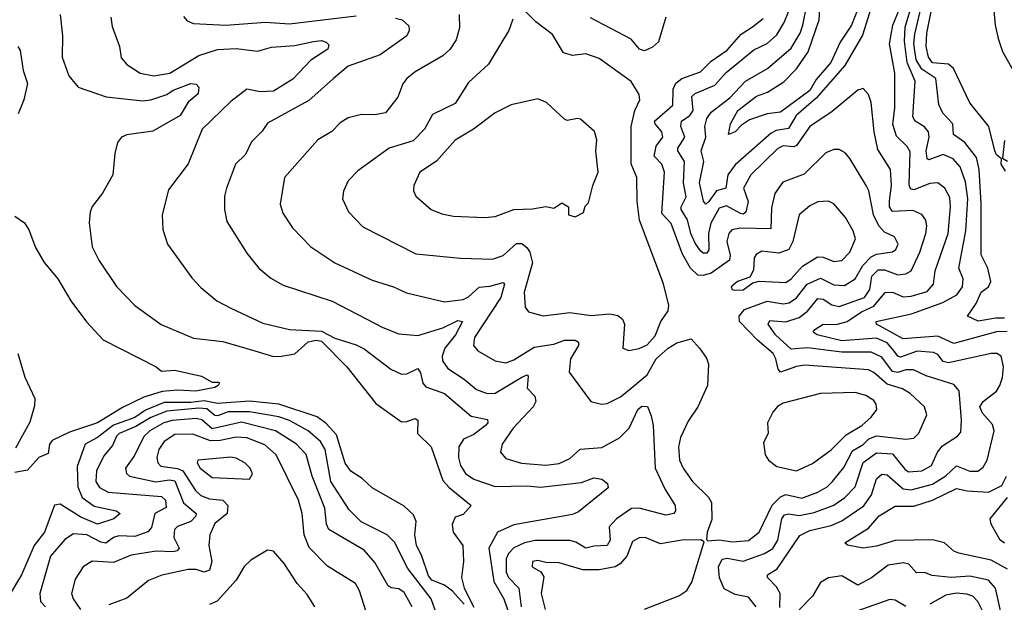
# Model space of a CAD drawing. Extents: x 1552033 to 1694788, y 811965 to 917215.
# Tile 359 of 632: x 1632883 to 1636574, y 893312 to 895496. Entities that reach past the tile are written whole.
import ezdxf

# ---------------------------------------------------------------- set-up
doc = ezdxf.new("R2010")
doc.units = 0

msp = doc.modelspace()

# ---------------------------------------------------------------- linework, layer by layer
at = {"layer": '0CON20XD'}
for points in [[(1636028.7, 895545), (1636000.8, 895475), (1635958.2, 895411.8), (1635923.6, 895335), (1635868.2, 895271.8), (1635845, 895231.1), (1635735, 895149.2), (1635685, 895143.6), (1635619.2, 895120.8), (1635588.8, 895101.2), (1635565, 895075.4), (1635540, 895065), (1635547.8, 895105), (1635574.8, 895155), (1635645, 895209.6), (1635686.2, 895223.8), (1635747.1, 895262.9), (1635795, 895311.8), (1635838.4, 895375), (1635879.5, 895495), (1635889.5, 895655)], [(1636575, 894376.7), (1636542.4, 894377.6), (1636475.4, 894365.4), (1636436.2, 894385), (1636467.9, 894432.1), (1636487.5, 894475), (1636514.8, 894495.2), (1636522.7, 894515), (1636512.6, 894565), (1636486.7, 894615), (1636487.5, 894807.6), (1636480.1, 894935), (1636469, 894979), (1636426.1, 895036.1), (1636382.8, 895065), (1636380.9, 895105), (1636343.5, 895145), (1636328, 895178), (1636317.6, 895275), (1636265, 895310.2), (1636243.6, 895345), (1636234.6, 895405), (1636237.9, 895442.1), (1636286.1, 895645)], [(1636087.1, 895582.9), (1636041.8, 895438.2), (1635975.7, 895324.3), (1635868.6, 895201.4), (1635793.7, 895136.3), (1635765, 895087.6), (1635719.1, 895080.9), (1635699.3, 895070.7), (1635565, 894951.5), (1635537.3, 894915), (1635530, 894865), (1635495, 894854.4), (1635466.2, 894815), (1635455, 894804.6), (1635445.7, 894815.7), (1635430.9, 894885), (1635447.7, 894965), (1635437.7, 895005), (1635455.6, 895055), (1635451.3, 895095), (1635459.4, 895125), (1635475, 895149.1), (1635545, 895202.5), (1635604.3, 895265.7), (1635686.6, 895313.4), (1635775, 895388.9), (1635808.6, 895445), (1635818.9, 895475), (1635828.5, 895525)], [(1636578.6, 894928.6), (1636561.5, 894955), (1636563.3, 894975), (1636545, 894989.5), (1636538.4, 895005), (1636516, 895095), (1636445, 895184.2), (1636382.9, 895312.9), (1636365, 895329), (1636305, 895334.5), (1636289, 895355), (1636281, 895395), (1636283.6, 895445), (1636312.9, 895595)], [(1636529.4, 895585), (1636539.2, 895475), (1636550.4, 895425), (1636567.3, 895377.3), (1636606.9, 895305)], [(1635732.4, 893292.4), (1635733.2, 893345), (1635720.2, 893370.2), (1635685.8, 893405), (1635686.2, 893415), (1635722.8, 893437.2), (1635807.9, 893562.1), (1635845, 893581), (1635925, 893600), (1635965, 893617.9), (1636046.8, 893673.2), (1636075.4, 893714.6), (1636095, 893775.5), (1636115, 893792.3), (1636135, 893789.8), (1636195, 893737.4), (1636225, 893733.7), (1636305.1, 893754.9), (1636355, 893785.7), (1636395, 893823.7), (1636445, 893803.8), (1636475, 893803.4), (1636495, 893819.2), (1636509.5, 893845), (1636536.3, 893955), (1636529, 893979), (1636491.7, 894021.7), (1636482.6, 894045), (1636495, 894064.3), (1636545, 894103.3), (1636557.4, 894125), (1636567.2, 894155), (1636570.2, 894195), (1636562.1, 894235), (1636545.2, 894245.2), (1636525, 894245.3), (1636365, 894209.6), (1636344.9, 894214.9), (1636325, 894241.6), (1636308.2, 894248.2), (1636246.6, 894253.4), (1636185, 894231.4), (1636174.9, 894234.9), (1636162.1, 894252.1), (1636134.4, 894284.4), (1636095, 894302.5), (1635965, 894292.6), (1635872.5, 894315), (1635857.8, 894325), (1635863.8, 894335), (1635895, 894354.7), (1635943.5, 894353.5), (1635985, 894364.2), (1636038.8, 894401.2), (1636085, 894421.8), (1636127.1, 894472.9), (1636155, 894474.8), (1636195, 894457.7), (1636225, 894460), (1636285, 894477.5), (1636308.3, 894505), (1636314, 894555), (1636363, 894695), (1636372.4, 894795), (1636369.4, 894829.4), (1636350.4, 894865), (1636324.7, 894884.7), (1636295, 894882.4), (1636235, 894857.6), (1636221.9, 894861.9), (1636217.2, 894877.2), (1636220.6, 895000.6), (1636210.2, 895020.2), (1636169.4, 895059.4), (1636156.5, 895103.5), (1636163.4, 895165), (1636163.6, 895295), (1636143.4, 895405), (1636155.9, 895475), (1636184.3, 895545)], [(1636585, 894327.4), (1636545, 894325.7), (1636385, 894281.9), (1636325, 894309.6), (1636195, 894299.2), (1636094.3, 894355), (1636092.9, 894365), (1636226.4, 894393.6), (1636343.6, 894436.4), (1636396, 894465), (1636416.7, 894495), (1636420, 894525), (1636403.7, 894565), (1636429.7, 894705), (1636436.5, 894825), (1636428.3, 894888.3), (1636408, 894945), (1636381.6, 894975), (1636345, 894990.4), (1636290.8, 894970.8), (1636284, 894975), (1636281.3, 895005), (1636292, 895055), (1636289.7, 895075), (1636275, 895094.1), (1636239.6, 895115), (1636231.4, 895131.4), (1636240, 895265), (1636209.2, 895335), (1636199.3, 895415), (1636201.9, 895468.1), (1636233.7, 895573.7)], [(1633035.4, 895515), (1633043.5, 895435), (1633042.5, 895355), (1633067.3, 895285), (1633102.7, 895242.7), (1633207.3, 895207.3), (1633345, 895192.2), (1633375, 895195.2), (1633434.9, 895215.1), (1633458.2, 895231.8), (1633525, 895256.7), (1633545, 895254.5), (1633555, 895243.5), (1633551.9, 895218.1), (1633515, 895187.3), (1633485, 895136.9), (1633382.5, 895077.5), (1633285, 895064), (1633264.5, 895055), (1633250, 895035), (1633239.5, 894995), (1633232.3, 894915), (1633194, 894846), (1633155, 894796), (1633147.8, 894775), (1633143.3, 894735), (1633155.5, 894645), (1633180.5, 894595), (1633246, 894496), (1633314.3, 894425), (1633413.7, 894353.7), (1633535, 894302.1), (1633645, 894289.7), (1633764.6, 894254.6), (1633834.1, 894234.1), (1633864.4, 894234.4), (1633915, 894244.1), (1633965, 894288.3), (1633995, 894294.4), (1634015, 894290.8), (1634109.8, 894195), (1634217.7, 894057.7), (1634315, 893989.2), (1634335, 893989.3), (1634365, 894000.8), (1634376, 893995), (1634374.6, 893945), (1634426.2, 893895), (1634469.2, 893769.2), (1634492.7, 893742.7), (1634575.8, 893675), (1634545, 893641.4), (1634515, 893631.2), (1634504.2, 893604.2), (1634507.8, 893575), (1634544.8, 893525), (1634547, 893465), (1634538.9, 893405), (1634549.2, 893365), (1634585.5, 893294.5)], [(1633497.3, 895507.3), (1633511.1, 895491.1), (1633535, 895481.4), (1633655.7, 895475.7), (1633805, 895486.8), (1633895, 895479.8), (1634145, 895510)], [(1634530.5, 895515), (1634532.1, 895465), (1634519.9, 895420.1), (1634495.3, 895384.7), (1634469.2, 895360.9), (1634365, 895300), (1634334.4, 895275), (1634318.9, 895255), (1634300.6, 895205), (1634255, 895146.9), (1634215, 895139.5), (1634165, 895141.1), (1634115, 895127.5), (1634085, 895109.5), (1634052.7, 895077.3), (1634000.8, 895045), (1633876.2, 894905), (1633859.4, 894805), (1633870.2, 894770.2), (1633905.3, 894715.3), (1633974, 894644), (1634064.2, 894585), (1634205, 894519.6), (1634283.8, 894495), (1634332.7, 894472.7), (1634475, 894438.2), (1634545, 894447.3), (1634565, 894456.9), (1634605, 894493.8), (1634645, 894496.6), (1634695, 894510.5), (1634700.5, 894505), (1634686.5, 894455), (1634587.7, 894305), (1634584.6, 894275), (1634600.6, 894255), (1634665, 894217.3), (1634705, 894210.3), (1634735, 894221.2), (1634811.7, 894268.3), (1634885, 894280.3), (1634925, 894295.3), (1634965, 894294.5), (1634977.2, 894287.2), (1634977.5, 894275), (1634948.4, 894225), (1634942.5, 894175), (1635024.4, 894064.4), (1635064.3, 894054.3), (1635085, 894057.1), (1635135, 894082.9), (1635175.3, 894114.7), (1635234.6, 894165.4), (1635269.4, 894225), (1635314.3, 894265), (1635346.9, 894285), (1635399.7, 894299.7), (1635431.4, 894265), (1635457.1, 894227.1), (1635464.5, 894205), (1635460.8, 894125), (1635424.6, 894045), (1635389.3, 893990.7), (1635359.7, 893930.3), (1635352.8, 893895), (1635356.7, 893845), (1635369.6, 893815), (1635405.4, 893765), (1635465, 893706.5), (1635476.1, 893686.1), (1635477.1, 893622.9), (1635460, 893575), (1635457.5, 893547.5), (1635462.5, 893542.5), (1635505, 893546.7), (1635555, 893538.5)], [(1635165.9, 894255.9), (1635205, 894263.2), (1635235, 894277.3), (1635265, 894310.6), (1635286.8, 894365), (1635314.2, 894405), (1635316.6, 894425), (1635295.9, 894505.9), (1635206.7, 894745), (1635197.9, 894815), (1635195.9, 894905), (1635175.2, 894955.2), (1635175.3, 895095.3), (1635188.8, 895155), (1635207.9, 895195), (1635204.6, 895215), (1635174.6, 895264.6), (1635055, 895350.8), (1635005, 895368.5), (1634955, 895361.5), (1634921.5, 895371.5), (1634880.7, 895440.7), (1634817.8, 895487.8), (1634772.3, 895532.3)], [(1635643.2, 893295), (1635615, 893332), (1635565, 893341.3), (1635523.2, 893363.2), (1635506.3, 893403.7), (1635502.5, 893445), (1635515.9, 893474.1), (1635535, 893477.2), (1635595, 893466.9), (1635675.3, 893495), (1635705.7, 893514.3), (1635724.4, 893545), (1635739.7, 893625), (1635749.4, 893640.6), (1635765, 893644), (1635805, 893637.9), (1635861.5, 893648.5), (1635935, 893676.7), (1635976.4, 893705), (1636015, 893745.4), (1636045, 893835.8), (1636095, 893872.2), (1636155, 893868.4), (1636200.7, 893810.7), (1636215, 893800.8), (1636265, 893804.4), (1636301.1, 893825), (1636323.9, 893875), (1636341.8, 893898.2), (1636398.9, 893935), (1636410.2, 893949.8), (1636413.4, 893995), (1636404.1, 894105), (1636385, 894128.9), (1636281.2, 894161.2), (1636233.9, 894183.9), (1636205, 894183.8), (1636175, 894174.1), (1636155, 894177.1), (1636115, 894230.5), (1636075, 894249.6), (1635965, 894250.1), (1635836.5, 894266.5), (1635775, 894260.7), (1635716, 894315), (1635688.7, 894355), (1635695, 894368), (1635755, 894364), (1635805, 894379.3), (1635836.5, 894403.5), (1635875, 894450.3), (1635895, 894448.7), (1635927.3, 894427.3), (1635955, 894421.4), (1636049.3, 894455), (1636069.7, 894485), (1636077.6, 894535), (1636101.1, 894558.9), (1636125, 894558.4), (1636175, 894540), (1636205, 894543.7), (1636225, 894554.7), (1636257.7, 894625), (1636279, 894695), (1636283.5, 894723.5), (1636279.3, 894745), (1636265, 894766.1), (1636230.7, 894780.7), (1636155, 894777.3), (1636143.9, 894793.9), (1636143.3, 894816.7), (1636151, 894875), (1636147.2, 894935), (1636099.8, 895009.8), (1636085.7, 895075), (1636074.6, 895185), (1636065, 895216), (1636045, 895237.5), (1636025, 895231.4), (1635928.5, 895151.5), (1635845.4, 895095), (1635795, 895024.2), (1635785, 895019), (1635745, 895022.6), (1635725, 895013.2), (1635623.8, 894915), (1635595.7, 894865), (1635614, 894815), (1635605, 894774.4), (1635595, 894767.1), (1635585, 894769), (1635532.1, 894797.9), (1635505, 894789), (1635473.8, 894733.8), (1635465.4, 894694.6), (1635466.6, 894633.4), (1635459, 894621), (1635445, 894621.2), (1635435, 894629.3), (1635415, 894658.8), (1635398.6, 894695), (1635385.8, 894745.8), (1635362.9, 894785), (1635362, 894795), (1635381.7, 894831.7), (1635371.5, 894885), (1635375.2, 894965), (1635350.4, 895005), (1635350, 895015), (1635376.1, 895055), (1635361.7, 895095), (1635363.3, 895115), (1635395, 895137.4), (1635407.1, 895155), (1635402.2, 895207.8), (1635415, 895218.8), (1635488.9, 895251.1), (1635531.8, 895298.2), (1635635, 895382.5), (1635685, 895406.5), (1635721.3, 895438.7), (1635749, 895485), (1635764.5, 895525)], [(1633225.4, 895505), (1633230, 895470), (1633257.5, 895395), (1633263.1, 895353.1), (1633285, 895328.1), (1633335, 895295.6), (1633385.6, 895285.6), (1633445.7, 895295), (1633555, 895362.2), (1633625, 895384), (1633695, 895387.6), (1633775, 895378.1), (1633826.9, 895393.1), (1633915, 895398.8), (1633984.8, 895414.8), (1634015, 895417.6), (1634031.8, 895411.8), (1634041.8, 895401.8), (1634038.4, 895385), (1633975, 895344.8), (1633906.9, 895273.1), (1633835, 895228.5), (1633785, 895225.6), (1633735, 895235.5), (1633675, 895189.7), (1633567.3, 895085), (1633515, 894955.8), (1633441.5, 894858.5), (1633416.9, 894765), (1633419.7, 894709.7), (1633437.1, 894655), (1633528.3, 894528.3), (1633562, 894492), (1633622, 894442), (1633674.2, 894415), (1633795, 894358.9), (1633894.7, 894334.7), (1634015, 894327.9), (1634065, 894302.6), (1634145, 894277.1), (1634175, 894262.4), (1634275, 894186.2), (1634315, 894166.8), (1634335, 894168.7), (1634375, 894188.6), (1634385, 894172), (1634393.9, 894133.9), (1634405, 894120.4), (1634475, 894094.7), (1634575, 894010.2), (1634637.3, 893997.3), (1634638.4, 893985), (1634629.3, 893975), (1634585, 893941.6), (1634546.6, 893923.4), (1634529.5, 893895), (1634528.5, 893855), (1634535.9, 893825), (1634554.7, 893795), (1634585, 893773.9), (1634665, 893746.8), (1634785, 893749.2), (1634835, 893743.3), (1634989, 893761), (1635035, 893778.1), (1635065, 893773.6), (1635086.9, 893756.9), (1635088.9, 893741.1), (1634978.2, 893651.8), (1634955, 893641.9), (1634735, 893602.2), (1634673.8, 893575), (1634642, 893515), (1634660.3, 893390.3), (1634698.3, 893325), (1634717.5, 893267.4)], [(1634291.5, 895501.5), (1634317.5, 895495), (1634342.4, 895472.4), (1634343.3, 895455), (1634334.4, 895435), (1634235, 895364.7), (1634115, 895322.1), (1634059.1, 895275), (1633967.5, 895192.5), (1633811.8, 895108.2), (1633791.9, 895078.1), (1633752.1, 895037.9), (1633729.1, 894990.9), (1633692.5, 894955), (1633658.9, 894865), (1633651.1, 894835), (1633650.4, 894785), (1633659.3, 894739.3), (1633735, 894620.8), (1633780, 894565), (1633825, 894527.3), (1633870.8, 894500.9), (1634055, 894440.4), (1634245, 894342.5), (1634305, 894318.5), (1634375, 894312.2), (1634468.8, 894341.2), (1634525, 894368.4), (1634543.1, 894365), (1634517.3, 894315), (1634477, 894265), (1634466.4, 894235), (1634467.8, 894217.8), (1634488.3, 894188.3), (1634548.9, 894148.9), (1634595, 894109.7), (1634635, 894095.3), (1634665, 894095.8), (1634765, 894155.8), (1634785, 894164.2), (1634789.2, 894159.2), (1634785.9, 894115), (1634814.5, 894085), (1634818.2, 894065), (1634808.2, 894045), (1634732.8, 893965), (1634691.5, 893905), (1634685.5, 893875), (1634705, 893851.5), (1634764.2, 893834.2), (1634855, 893825.7), (1634905, 893832.2), (1634945, 893851.2), (1634984.4, 893885.6), (1635065, 893892.6), (1635131.4, 893928.6), (1635167.9, 893965), (1635200.2, 894035), (1635215, 894047.6), (1635236.2, 894046.2), (1635250.5, 894010.5), (1635257.8, 893975), (1635265.2, 893815), (1635302.6, 893735), (1635339.6, 893675), (1635341.5, 893655), (1635335.6, 893645), (1635305, 893638.4), (1635205.5, 893665.5), (1635176.3, 893663.7), (1635119.6, 893625), (1635092.9, 893595), (1635095.9, 893545), (1635085, 893524.8), (1635035, 893523), (1635005, 893515.3), (1634967.9, 893537.9), (1634945, 893544), (1634815, 893543.6), (1634775, 893535.5), (1634735, 893516.5), (1634715.2, 893495), (1634706.6, 893475), (1634706.2, 893425), (1634715.6, 893405), (1634754.6, 893364.6), (1634763, 893295)], [(1634732, 895498), (1634717.1, 895455), (1634696.8, 895423.2), (1634640.5, 895329.5), (1634565, 895260), (1634515, 895181.5), (1634430, 895140), (1634400.7, 895085), (1634358.7, 895041.3), (1634267.8, 895015), (1634151.2, 894928.8), (1634115, 894892.5), (1634096.6, 894853.4), (1634093.3, 894825), (1634116.2, 894776.2), (1634169.4, 894719.4), (1634367.9, 894617.9), (1634535, 894602.1), (1634655, 894598), (1634695, 894612), (1634745, 894657.6), (1634765, 894657), (1634785, 894640.5), (1634795.6, 894625), (1634804.8, 894585), (1634774.5, 894474.5), (1634778.3, 894418.3), (1634790.7, 894400.7), (1634845, 894385.5), (1634945, 894398.8), (1635025, 894387.6), (1635095, 894392.9), (1635125, 894387.1), (1635143.3, 894373.3), (1635150, 894355), (1635143.8, 894265), (1635165.9, 894255.9)], [(1635304.7, 895505), (1635277.4, 895412.6), (1635255, 895392.7), (1635225, 895378.8), (1635206, 895386), (1635175, 895423.2), (1635022.4, 895502.4)], [(1635555, 893538.5), (1635615, 893544.3), (1635655, 893575.5), (1635704, 893676), (1635735, 893708), (1635755, 893716.1), (1635815, 893703), (1635875.4, 893724.6), (1635910.3, 893745), (1635930.3, 893765), (1635972.3, 893817.7), (1636005, 893879.4), (1636045, 893903.3), (1636065.7, 893925), (1636095, 893936.4), (1636205, 893924), (1636235, 893927.9), (1636253.3, 893946.7), (1636283.5, 894015), (1636274.5, 894045), (1636221.5, 894095), (1636191.7, 894111.7), (1636135, 894130.3), (1636085, 894173.9), (1636065, 894183.7), (1635825, 894200.4), (1635795, 894196.2), (1635734.8, 894174.8), (1635725.6, 894185.6), (1635718, 894225), (1635707.6, 894245), (1635649.2, 894295), (1635581, 894365), (1635579.5, 894385), (1635600.5, 894409.5), (1635685, 894440.9), (1635745, 894431.4), (1635767.5, 894435), (1635795, 894453.6), (1635835, 894504.8), (1635885, 894526.6), (1635935, 894501.9), (1635975, 894500), (1636015, 894524.8), (1636043.2, 894575), (1636075, 894607.2), (1636095, 894616.7), (1636155, 894625.9), (1636167.7, 894635), (1636175.3, 894655), (1636162.3, 894682.3), (1636125, 894700), (1636103.5, 894723.5), (1636083.5, 894765), (1636065.8, 894855), (1636056.6, 894875), (1635995, 894975.6), (1635976.7, 894996.7), (1635955, 895008.9), (1635935, 895009.1), (1635905, 894997.1), (1635823.6, 894916.4), (1635743.3, 894886.7), (1635713.2, 894845), (1635701.3, 894791.3), (1635698.2, 894711.8), (1635585, 894714.4), (1635552.1, 894707.9), (1635541.8, 894695), (1635533.4, 894665), (1635546.2, 894613.8), (1635543.5, 894595), (1635475, 894546.3), (1635445, 894536.9), (1635425, 894538.5), (1635397.6, 894565), (1635367.2, 894617.2), (1635325, 894732.1), (1635290, 894770), (1635300.7, 894925), (1635290, 894955), (1635260.9, 894985), (1635268.3, 895021.7), (1635294.2, 895055.7), (1635290.2, 895075), (1635264.8, 895105), (1635263, 895115), (1635331, 895175), (1635333.1, 895235), (1635342.1, 895257.9), (1635364.6, 895275.4), (1635435, 895300), (1635475, 895341.1), (1635535, 895382.3), (1635587.7, 895442.3), (1635630.3, 895469.7), (1635669.7, 895500.3)], [(1632876, 895396), (1632885, 895380), (1632896.5, 895305), (1632913.1, 895256.9), (1632898.9, 895195), (1632877.4, 895142.6)], [(1634625, 894754.6), (1634665, 894758.5), (1634735, 894784), (1634805, 894786.5), (1634855.8, 894795.8), (1634885, 894790), (1634915, 894810), (1634940, 894795), (1634940, 894765), (1634965, 894757.5), (1634996.7, 894773.3), (1635003, 894797), (1635015, 894810), (1635031.2, 894875), (1635051.2, 894925), (1635043.3, 895003.3), (1635045.9, 895045), (1635037.2, 895077.3), (1634985, 895122.5), (1634974.2, 895125.8), (1634935, 895118), (1634925, 895122.9), (1634857.8, 895185), (1634825, 895198.8), (1634725, 895176.7), (1634665, 895146.4), (1634583.9, 895086.1), (1634515.2, 895044.8), (1634445, 894965.4), (1634382.5, 894925), (1634360, 894875), (1634359.4, 894855), (1634368, 894835), (1634425, 894784.5), (1634465, 894768.2), (1634509.6, 894759.6), (1634625, 894754.6)], [(1636575, 895042.5), (1636566.7, 894976.7), (1636585.4, 894965.4)], [(1635562.1, 894482.1), (1635595, 894484), (1635630.6, 894509.4), (1635654.6, 894515.4), (1635755, 894510.5), (1635775, 894524.1), (1635817.5, 894572.5), (1635873.3, 894606.7), (1635895, 894605.8), (1635935, 894589.2), (1635965, 894593.2), (1635995.3, 894625), (1636016.6, 894675), (1636006.7, 894705), (1635978.2, 894755), (1635935, 894805.7), (1635915.4, 894815.4), (1635875, 894813.1), (1635845, 894798.5), (1635805.3, 894764.7), (1635781.4, 894665), (1635765.6, 894634.4), (1635729.2, 894620.9), (1635665, 894627.7), (1635643.6, 894616.4), (1635636.7, 894603.3), (1635633.4, 894556.6), (1635619.6, 894530.4), (1635574.3, 894515), (1635550, 894495), (1635553.3, 894485), (1635562.1, 894482.1)], [(1632865, 894759.5), (1632901.8, 894735), (1632918.2, 894708.2), (1632942.2, 894642.2), (1632975.3, 894585.3), (1633026.4, 894525), (1633075, 894442), (1633133.6, 894363.6), (1633196.4, 894296.4), (1633394.6, 894194.6), (1633415, 894178.8), (1633465, 894182.2), (1633565, 894159.6), (1633605, 894137.5), (1633627.7, 894137.7), (1633632.5, 894135), (1633626.7, 894125), (1633615, 894116.7), (1633543.9, 894103.9), (1633475, 894107.7), (1633417.3, 894102.7), (1633348.6, 894081.4), (1633268.1, 894041.9), (1633175.4, 893985), (1633069.9, 893950.1), (1633005, 893918.2), (1632995.4, 893905), (1632990, 893870), (1632955, 893854.7), (1632912.9, 893807.1), (1632865, 893798.2)], [(1632868.7, 893891.3), (1632922, 893988), (1632940.7, 894049.3), (1632941.2, 894075), (1632903.9, 894155), (1632877.1, 894242.9)], [(1634549.5, 893305), (1634505, 893354.3), (1634475, 893376.7), (1634428, 893395), (1634415, 893411.4), (1634389.3, 893489.3), (1634371.1, 893525), (1634364.7, 893565.3), (1634369.5, 893615), (1634359.7, 893639.7), (1634325, 893672.9), (1634205, 893741.4), (1634166.4, 893776.4), (1634125, 893803.3), (1634103.6, 893833.6), (1634070.4, 893940.4), (1634032.1, 893982.1), (1633997.8, 894007.8), (1633855, 894054.4), (1633745, 894066.6), (1633625, 894056.9), (1633575, 894067.8), (1633525, 894061.3), (1633425, 894061.4), (1633355, 894032), (1633315.3, 894004.7), (1633235, 893975.8), (1633175, 893930.3), (1633128.6, 893905), (1633099.1, 893820.9), (1633101.1, 893745), (1633118, 893705), (1633161.9, 893671.9), (1633245.5, 893655.5), (1633260, 893645), (1633236.6, 893625), (1633175, 893604.6), (1633111.9, 893631.9), (1633035, 893679.5), (1633013.5, 893676.5), (1632976.8, 893575), (1632937.4, 893525), (1632890.7, 893415), (1632836.7, 893325)], [(1635795, 893804.6), (1635855, 893832.2), (1635925, 893883.3), (1635980.4, 893939.6), (1636039.5, 893975), (1636075, 894005.5), (1636095.5, 894035), (1636093.5, 894055), (1636085, 894068.1), (1636055, 894087.3), (1636015, 894098), (1635885.3, 894094.7), (1635745, 894058.2), (1635723.8, 894046.2), (1635705.8, 894025), (1635686, 893985), (1635688.8, 893945), (1635671.7, 893911.7), (1635678, 893865), (1635690, 893845), (1635720.9, 893820.9), (1635795, 893804.6)], [(1634447.1, 893265), (1634425.1, 893325.1), (1634338.4, 893438.4), (1634288, 893538), (1634260.4, 893565), (1634163.5, 893613.5), (1634118.6, 893658.6), (1634049.9, 893765), (1634028.6, 893885), (1634010.6, 893915), (1633964.3, 893954.3), (1633895, 893993.8), (1633855, 894007.3), (1633745, 894025.8), (1633665, 894026.7), (1633625, 894011), (1633615, 894012.5), (1633585, 894036.9), (1633555, 894040.3), (1633435, 894028.8), (1633375, 894004.3), (1633319.2, 893970.8), (1633255.9, 893945), (1633245.9, 893935), (1633230.7, 893899.3), (1633199.3, 893860.7), (1633170.7, 893805), (1633169, 893765), (1633181.9, 893741.9), (1633215, 893724.8), (1633415, 893709), (1633429.4, 893695), (1633432.4, 893667.6), (1633390, 893645), (1633377, 893593), (1633363.2, 893576.8), (1633315, 893559.4), (1633255, 893561.6), (1633234.9, 893555.1), (1633206.1, 893533.9), (1633187.4, 893537.4), (1633134.7, 893565.3), (1633085, 893569.2), (1633052, 893548), (1632998.4, 893485), (1632958.6, 893345), (1632960.8, 893315), (1632980.4, 893295)], [(1634353.8, 893295), (1634325, 893348.8), (1634305, 893362.9), (1634276.2, 893366.2), (1634265, 893373.9), (1634215, 893461.1), (1634175, 893507.5), (1634042.1, 893585), (1634033.7, 893605), (1634027.5, 893665), (1633979.6, 893785), (1633956.5, 893866.5), (1633920.7, 893905), (1633841.8, 893955), (1633715, 893986.8), (1633605, 893962.4), (1633565.7, 893995.7), (1633545, 894000.9), (1633455, 893993.2), (1633423.2, 893985), (1633371, 893955), (1633349.5, 893935), (1633311.6, 893858.4), (1633280, 893815), (1633283.1, 893795), (1633294.8, 893784.8), (1633393.6, 893763.6), (1633445, 893771.5), (1633465, 893766.9), (1633497.5, 893685), (1633544.3, 893645), (1633543, 893635), (1633525, 893615.6), (1633474.3, 893595.7), (1633463.1, 893585), (1633460.9, 893555), (1633481.5, 893515), (1633473.1, 893505), (1633458.5, 893501.5), (1633395, 893503.6), (1633301.7, 893488.3), (1633235, 893461.6), (1633155, 893465.9), (1633121.5, 893445), (1633091, 893399), (1633077.8, 893345), (1633083.4, 893325), (1633111.3, 893285)], [(1634180.5, 893280.5), (1634157.1, 893355), (1634142.2, 893382.2), (1634037.6, 893447.6), (1633968.2, 893518.2), (1633949.5, 893565), (1633941.9, 893645), (1633928.2, 893695), (1633845, 893865.3), (1633802.1, 893902.1), (1633735, 893928.5), (1633695, 893931.6), (1633635, 893918.3), (1633597.9, 893917.9), (1633532.5, 893942.5), (1633465, 893941.4), (1633425.1, 893914.9), (1633404.8, 893885), (1633397.6, 893855), (1633400.5, 893835), (1633412.4, 893822.4), (1633475, 893813.8), (1633495, 893804.9), (1633541.8, 893731.8), (1633562.6, 893712.6), (1633595, 893700.6), (1633645, 893695.2), (1633663.1, 893675), (1633661.2, 893645), (1633615, 893607.7), (1633595.6, 893565.6), (1633591.8, 893525), (1633603.7, 893465), (1633595, 893433.1), (1633575.3, 893424.7), (1633545, 893435.2), (1633515, 893434.8), (1633416.7, 893413.3), (1633366.4, 893393.6), (1633285, 893327.1), (1633217.6, 893302.4)], [(1633745, 893774.3), (1633756.3, 893793.7), (1633747.5, 893815), (1633726.9, 893835), (1633695, 893852.2), (1633675, 893855.7), (1633550.6, 893845), (1633548.8, 893835), (1633560.4, 893815), (1633605, 893779.4), (1633745, 893774.3)], [(1636586.1, 893436.1), (1636525, 893470.5), (1636403.9, 893496.1), (1636384.1, 893504.1), (1636349.5, 893535), (1636305, 893546.7), (1636165, 893544.3), (1636095, 893522.7), (1636045, 893514.6), (1635985.8, 893525.8), (1635976.2, 893535), (1636065, 893590), (1636105, 893636.2), (1636165, 893672.9), (1636235, 893672.6), (1636305.1, 893694.9), (1636395, 893738.5), (1636435, 893729.6), (1636515, 893724.6), (1636565, 893749.7), (1636581.7, 893785)], [(1636575, 893534.2), (1636558.6, 893545), (1636524.2, 893605), (1636521.2, 893625), (1636585.3, 893705)], [(1635225, 893286.5), (1635353.3, 893336.7), (1635383.7, 893356.3), (1635402.6, 893387.4), (1635448.3, 893538.3), (1635436, 893546), (1635365, 893544.7), (1635285, 893531.2), (1635227.5, 893555), (1635205, 893554.2), (1635179.7, 893540.2), (1635158.9, 893485), (1635133.9, 893456.1), (1635114.8, 893445.2), (1635055.8, 893434.2), (1634993.9, 893433.9), (1634905, 893459.7), (1634855, 893460.8), (1634825, 893469.2), (1634806, 893465), (1634804.3, 893445), (1634836, 893426), (1634847.3, 893407.3), (1634837.9, 893345), (1634852.5, 893285)], [(1633990, 893295), (1633961.2, 893341.2), (1633922.9, 893382.9), (1633875, 893457.1), (1633835, 893504.2), (1633812.3, 893507.7), (1633749.4, 893470.6), (1633724.1, 893445.9), (1633695.3, 893394.7), (1633623.8, 893316.2), (1633595, 893303.8)], [(1636561.1, 893275), (1636541.3, 893365), (1636515, 893394.8), (1636445, 893410.7), (1636375, 893404.9), (1636302.9, 893412.9), (1636275, 893423.6), (1636245, 893422.7), (1636215.6, 893455), (1636195, 893460.3), (1636138.7, 893451.3), (1636076.4, 893403.6), (1636025, 893376.2), (1635965, 893410.8), (1635915, 893404.3), (1635885, 893385.9), (1635855, 893335.4), (1635805, 893283.6)], [(1636544.1, 893175), (1636474.8, 893315), (1636455.7, 893335.7), (1636432.7, 893342.7), (1636395, 893345.8), (1636355, 893339.3), (1636295, 893304.8)], [(1636205, 893295.9), (1636165, 893320.8), (1636145, 893323.1), (1636020.5, 893279.5)]]:
    msp.add_lwpolyline(points, dxfattribs=at)

doc.saveas('drawing.dxf')
